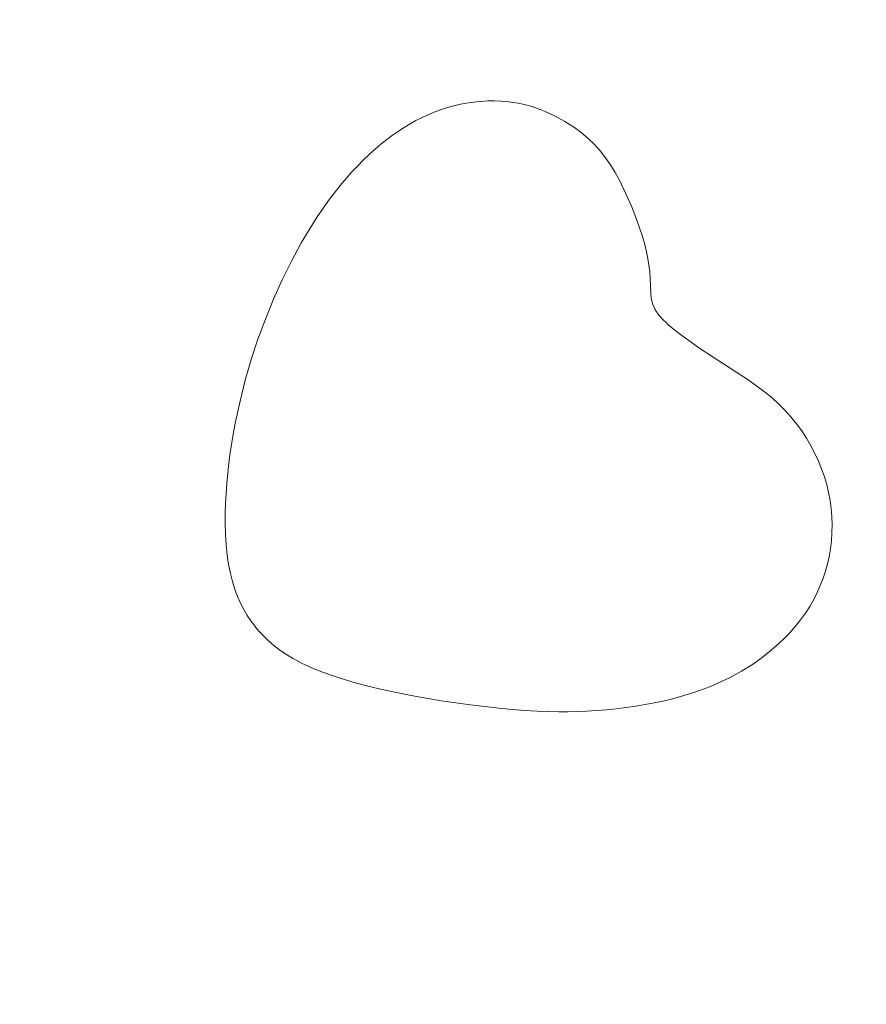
# Model space of a CAD drawing. Header units: millimetres. Extents: x -159 to 180, y -161 to 116.
# Tile 625 of 656: x 45 to 53, y -44 to -35. Entities that reach past the tile are written whole.
import ezdxf

# ---------------------------------------------------------------- set-up
doc = ezdxf.new("R2010")
doc.units = ezdxf.units.MM
doc.header["$MEASUREMENT"] = 0
doc.layers.add('Layer 1', color=7, linetype='Continuous')

msp = doc.modelspace()

# ---------------------------------------------------------------- linework, layer by layer
at = {"layer": 'Layer 1', "color": 18, "lineweight": 9}
for points, knots in [([(-158.5852, -104.074), (-158.5852, -104.074), (179.5952, -104.074), (179.5952, -104.074), (179.5952, -104.074), (179.5952, -104.074), (179.5952, 115.719), (179.5952, 115.719), (179.5952, 115.719), (179.5952, 115.719), (-158.5852, 115.719), (-158.5852, 115.719), (-158.5852, 115.719), (-158.5852, 115.719), (-158.5852, -104.074), (-158.5852, -104.074)], [0, 0, 0, 0, 0.2, 0.2, 0.2, 0.2, 0.4, 0.4, 0.4, 0.4, 0.6, 0.6, 0.6, 0.6, 1, 1, 1, 1]), ([(58.7021, -7.5691), (58.7021, -7.5691), (58.7021, -2.7996), (58.7021, -2.7996), (58.7021, -2.7996), (58.7021, -2.7996), (53.9333, -2.7996), (53.9333, -2.7996), (53.9333, -2.7996), (53.9333, -2.7996), (53.9333, 0.2004), (53.9333, 0.2004), (53.9333, 0.2004), (53.9333, 0.2004), (45.9738, 0.2004), (45.9738, 0.2004), (45.9738, 0.2004), (45.9738, 0.2004), (45.9738, -2.7996), (45.9738, -2.7996), (45.9738, -2.7996), (45.9738, -2.7996), (38.2683, -2.7996), (38.2683, -2.7996), (38.2683, -2.7996), (38.2683, -2.7996), (38.2683, 0.2004), (38.2683, 0.2004), (38.2683, 0.2004), (38.2683, 0.2004), (30.3088, 0.2004), (30.3088, 0.2004), (30.3088, 0.2004), (30.3088, 0.2004), (30.3088, -2.7996), (30.3088, -2.7996), (30.3088, -2.7996), (30.3088, -2.7996), (22.6034, -2.7996), (22.6034, -2.7996), (22.6034, -2.7996), (22.6034, -2.7996), (22.6034, 0.2004), (22.6034, 0.2004), (22.6034, 0.2004), (22.6034, 0.2004), (14.6439, 0.2004), (14.6439, 0.2004), (14.6439, 0.2004), (14.6439, 0.2004), (14.6439, -2.7996), (14.6439, -2.7996), (14.6439, -2.7996), (14.6439, -2.7996), (6.9385, -2.7996), (6.9385, -2.7996), (6.9385, -2.7996), (6.9385, -2.7996), (6.9385, 0.2004), (6.9385, 0.2004), (6.9385, 0.2004), (6.9385, 0.2004), (-1.021, 0.2004), (-1.021, 0.2004), (-1.021, 0.2004), (-1.021, 0.2004), (-1.021, -2.7996), (-1.021, -2.7996), (-1.021, -2.7996), (-1.021, -2.7996), (-8.7264, -2.7996), (-8.7264, -2.7996), (-8.7264, -2.7996), (-8.7264, -2.7996), (-8.7264, 0.2004), (-8.7264, 0.2004), (-8.7264, 0.2004), (-8.7264, 0.2004), (-16.686, 0.2004), (-16.686, 0.2004), (-16.686, 0.2004), (-16.686, 0.2004), (-16.686, -2.7996), (-16.686, -2.7996), (-16.686, -2.7996), (-16.686, -2.7996), (-24.3914, -2.7996), (-24.3914, -2.7996), (-24.3914, -2.7996), (-24.3914, -2.7996), (-24.3914, 0.2004), (-24.3914, 0.2004), (-24.3914, 0.2004), (-24.3914, 0.2004), (-32.351, 0.2004), (-32.351, 0.2004), (-32.351, 0.2004), (-32.351, 0.2004), (-32.351, -2.7996), (-32.351, -2.7996), (-32.351, -2.7996), (-32.351, -2.7996), (-37.1199, -2.7996), (-37.1199, -2.7996), (-37.1199, -2.7996), (-37.1199, -2.7996), (-37.1199, -7.5691), (-37.1199, -7.5691), (-37.1199, -7.5691), (-37.1199, -7.5691), (-40.1199, -7.5691), (-40.1199, -7.5691), (-40.1199, -7.5691), (-40.1199, -7.5691), (-40.1199, -15.5281), (-40.1199, -15.5281), (-40.1199, -15.5281), (-40.1199, -15.5281), (-37.1199, -15.5281), (-37.1199, -15.5281), (-37.1199, -15.5281), (-37.1199, -15.5281), (-37.1199, -23.2341), (-37.1199, -23.2341), (-37.1199, -23.2341), (-37.1199, -23.2341), (-40.1199, -23.2341), (-40.1199, -23.2341), (-40.1199, -23.2341), (-40.1199, -23.2341), (-40.1199, -31.1931), (-40.1199, -31.1931), (-40.1199, -31.1931), (-40.1199, -31.1931), (-37.1199, -31.1931), (-37.1199, -31.1931), (-37.1199, -31.1931), (-37.1199, -31.1931), (-37.1199, -38.8982), (-37.1199, -38.8982), (-37.1199, -38.8982), (-37.1199, -38.8982), (-40.1199, -38.8982), (-40.1199, -38.8982), (-40.1199, -38.8982), (-40.1199, -38.8982), (-40.1199, -46.8582), (-40.1199, -46.8582), (-40.1199, -46.8582), (-40.1199, -46.8582), (-37.1199, -46.8582), (-37.1199, -46.8582), (-37.1199, -46.8582), (-37.1199, -46.8582), (-37.1199, -54.5632), (-37.1199, -54.5632), (-37.1199, -54.5632), (-37.1199, -54.5632), (-40.1199, -54.5632), (-40.1199, -54.5632), (-40.1199, -54.5632), (-40.1199, -54.5632), (-40.1199, -62.5232), (-40.1199, -62.5232), (-40.1199, -62.5232), (-40.1199, -62.5232), (-37.1199, -62.5232), (-37.1199, -62.5232), (-37.1199, -62.5232), (-37.1199, -62.5232), (-37.1199, -70.2283), (-37.1199, -70.2283), (-37.1199, -70.2283), (-37.1199, -70.2283), (-40.1199, -70.2283), (-40.1199, -70.2283), (-40.1199, -70.2283), (-40.1199, -70.2283), (-40.1199, -78.1882), (-40.1199, -78.1882), (-40.1199, -78.1882), (-40.1199, -78.1882), (-37.1199, -78.1882), (-37.1199, -78.1882), (-37.1199, -78.1882), (-37.1199, -78.1882), (-37.1199, -85.8933), (-37.1199, -85.8933), (-37.1199, -85.8933), (-37.1199, -85.8933), (-40.1199, -85.8933), (-40.1199, -85.8933), (-40.1199, -85.8933), (-40.1199, -85.8933), (-40.1199, -93.8533), (-40.1199, -93.8533), (-40.1199, -93.8533), (-40.1199, -93.8533), (-37.1199, -93.8533), (-37.1199, -93.8533), (-37.1199, -93.8533), (-37.1199, -93.8533), (-37.1199, -98.6218), (-37.1199, -98.6218), (-37.1199, -98.6218), (-37.1199, -98.6218), (-32.351, -98.6218), (-32.351, -98.6218), (-32.351, -98.6218), (-32.351, -98.6218), (-32.351, -101.6218), (-32.351, -101.6218), (-32.351, -101.6218), (-32.351, -101.6218), (-24.3914, -101.6218), (-24.3914, -101.6218), (-24.3914, -101.6218), (-24.3914, -101.6218), (-24.3914, -98.6218), (-24.3914, -98.6218), (-24.3914, -98.6218), (-24.3914, -98.6218), (-16.686, -98.6218), (-16.686, -98.6218), (-16.686, -98.6218), (-16.686, -98.6218), (-16.686, -101.6218), (-16.686, -101.6218), (-16.686, -101.6218), (-16.686, -101.6218), (-8.7264, -101.6218), (-8.7264, -101.6218), (-8.7264, -101.6218), (-8.7264, -101.6218), (-8.7264, -98.6218), (-8.7264, -98.6218), (-8.7264, -98.6218), (-8.7264, -98.6218), (-1.021, -98.6218), (-1.021, -98.6218), (-1.021, -98.6218), (-1.021, -98.6218), (-1.021, -101.6218), (-1.021, -101.6218), (-1.021, -101.6218), (-1.021, -101.6218), (6.9385, -101.6218), (6.9385, -101.6218), (6.9385, -101.6218), (6.9385, -101.6218), (6.9385, -98.6218), (6.9385, -98.6218), (6.9385, -98.6218), (6.9385, -98.6218), (14.6439, -98.6218), (14.6439, -98.6218), (14.6439, -98.6218), (14.6439, -98.6218), (14.6439, -101.6218), (14.6439, -101.6218), (14.6439, -101.6218), (14.6439, -101.6218), (22.6034, -101.6218), (22.6034, -101.6218), (22.6034, -101.6218), (22.6034, -101.6218), (22.6034, -98.6218), (22.6034, -98.6218), (22.6034, -98.6218), (22.6034, -98.6218), (30.3088, -98.6218), (30.3088, -98.6218), (30.3088, -98.6218), (30.3088, -98.6218), (30.3088, -101.6218), (30.3088, -101.6218), (30.3088, -101.6218), (30.3088, -101.6218), (38.2683, -101.6218), (38.2683, -101.6218), (38.2683, -101.6218), (38.2683, -101.6218), (38.2683, -98.6218), (38.2683, -98.6218), (38.2683, -98.6218), (38.2683, -98.6218), (45.9738, -98.6218), (45.9738, -98.6218), (45.9738, -98.6218), (45.9738, -98.6218), (45.9738, -101.6218), (45.9738, -101.6218), (45.9738, -101.6218), (45.9738, -101.6218), (53.9333, -101.6218), (53.9333, -101.6218), (53.9333, -101.6218), (53.9333, -101.6218), (53.9333, -98.6218), (53.9333, -98.6218), (53.9333, -98.6218), (53.9333, -98.6218), (58.7021, -98.6218), (58.7021, -98.6218), (58.7021, -98.6218), (58.7021, -98.6218), (58.7021, -93.8533), (58.7021, -93.8533), (58.7021, -93.8533), (58.7021, -93.8533), (61.7021, -93.8533), (61.7021, -93.8533), (61.7021, -93.8533), (61.7021, -93.8533), (61.7021, -85.8933), (61.7021, -85.8933), (61.7021, -85.8933), (61.7021, -85.8933), (58.7021, -85.8933), (58.7021, -85.8933), (58.7021, -85.8933), (58.7021, -85.8933), (58.7021, -78.1882), (58.7021, -78.1882), (58.7021, -78.1882), (58.7021, -78.1882), (61.7021, -78.1882), (61.7021, -78.1882), (61.7021, -78.1882), (61.7021, -78.1882), (61.7021, -70.2283), (61.7021, -70.2283), (61.7021, -70.2283), (61.7021, -70.2283), (58.7021, -70.2283), (58.7021, -70.2283), (58.7021, -70.2283), (58.7021, -70.2283), (58.7021, -62.5232), (58.7021, -62.5232), (58.7021, -62.5232), (58.7021, -62.5232), (61.7021, -62.5232), (61.7021, -62.5232), (61.7021, -62.5232), (61.7021, -62.5232), (61.7021, -54.5632), (61.7021, -54.5632), (61.7021, -54.5632), (61.7021, -54.5632), (58.7021, -54.5632), (58.7021, -54.5632), (58.7021, -54.5632), (58.7021, -54.5632), (58.7021, -46.8582), (58.7021, -46.8582), (58.7021, -46.8582), (58.7021, -46.8582), (61.7021, -46.8582), (61.7021, -46.8582), (61.7021, -46.8582), (61.7021, -46.8582), (61.7021, -38.8982), (61.7021, -38.8982), (61.7021, -38.8982), (61.7021, -38.8982), (58.7021, -38.8982), (58.7021, -38.8982), (58.7021, -38.8982), (58.7021, -38.8982), (58.7021, -31.1931), (58.7021, -31.1931), (58.7021, -31.1931), (58.7021, -31.1931), (61.7021, -31.1931), (61.7021, -31.1931), (61.7021, -31.1931), (61.7021, -31.1931), (61.7021, -23.2341), (61.7021, -23.2341), (61.7021, -23.2341), (61.7021, -23.2341), (58.7021, -23.2341), (58.7021, -23.2341), (58.7021, -23.2341), (58.7021, -23.2341), (58.7021, -15.5281), (58.7021, -15.5281), (58.7021, -15.5281), (58.7021, -15.5281), (61.7021, -15.5281), (61.7021, -15.5281), (61.7021, -15.5281), (61.7021, -15.5281), (61.7021, -7.5691), (61.7021, -7.5691), (61.7021, -7.5691), (61.7021, -7.5691), (58.7021, -7.5691), (58.7021, -7.5691)], [0, 0, 0, 0, 0.009901, 0.009901, 0.009901, 0.009901, 0.019802, 0.019802, 0.019802, 0.019802, 0.029703, 0.029703, 0.029703, 0.029703, 0.039604, 0.039604, 0.039604, 0.039604, 0.049505, 0.049505, 0.049505, 0.049505, 0.059406, 0.059406, 0.059406, 0.059406, 0.069307, 0.069307, 0.069307, 0.069307, 0.079208, 0.079208, 0.079208, 0.079208, 0.089109, 0.089109, 0.089109, 0.089109, 0.09901, 0.09901, 0.09901, 0.09901, 0.108911, 0.108911, 0.108911, 0.108911, 0.118812, 0.118812, 0.118812, 0.118812, 0.128713, 0.128713, 0.128713, 0.128713, 0.138614, 0.138614, 0.138614, 0.138614, 0.148515, 0.148515, 0.148515, 0.148515, 0.158416, 0.158416, 0.158416, 0.158416, 0.168317, 0.168317, 0.168317, 0.168317, 0.178218, 0.178218, 0.178218, 0.178218, 0.188119, 0.188119, 0.188119, 0.188119, 0.19802, 0.19802, 0.19802, 0.19802, 0.207921, 0.207921, 0.207921, 0.207921, 0.217822, 0.217822, 0.217822, 0.217822, 0.227723, 0.227723, 0.227723, 0.227723, 0.237624, 0.237624, 0.237624, 0.237624, 0.247525, 0.247525, 0.247525, 0.247525, 0.257426, 0.257426, 0.257426, 0.257426, 0.267327, 0.267327, 0.267327, 0.267327, 0.277228, 0.277228, 0.277228, 0.277228, 0.287129, 0.287129, 0.287129, 0.287129, 0.29703, 0.29703, 0.29703, 0.29703, 0.306931, 0.306931, 0.306931, 0.306931, 0.316832, 0.316832, 0.316832, 0.316832, 0.326733, 0.326733, 0.326733, 0.326733, 0.336634, 0.336634, 0.336634, 0.336634, 0.346535, 0.346535, 0.346535, 0.346535, 0.356436, 0.356436, 0.356436, 0.356436, 0.366337, 0.366337, 0.366337, 0.366337, 0.376238, 0.376238, 0.376238, 0.376238, 0.386139, 0.386139, 0.386139, 0.386139, 0.39604, 0.39604, 0.39604, 0.39604, 0.405941, 0.405941, 0.405941, 0.405941, 0.415842, 0.415842, 0.415842, 0.415842, 0.425743, 0.425743, 0.425743, 0.425743, 0.435644, 0.435644, 0.435644, 0.435644, 0.445545, 0.445545, 0.445545, 0.445545, 0.455446, 0.455446, 0.455446, 0.455446, 0.465347, 0.465347, 0.465347, 0.465347, 0.475248, 0.475248, 0.475248, 0.475248, 0.485149, 0.485149, 0.485149, 0.485149, 0.49505, 0.49505, 0.49505, 0.49505, 0.50495, 0.50495, 0.50495, 0.50495, 0.514851, 0.514851, 0.514851, 0.514851, 0.524752, 0.524752, 0.524752, 0.524752, 0.534653, 0.534653, 0.534653, 0.534653, 0.544554, 0.544554, 0.544554, 0.544554, 0.554455, 0.554455, 0.554455, 0.554455, 0.564356, 0.564356, 0.564356, 0.564356, 0.574257, 0.574257, 0.574257, 0.574257, 0.584158, 0.584158, 0.584158, 0.584158, 0.594059, 0.594059, 0.594059, 0.594059, 0.60396, 0.60396, 0.60396, 0.60396, 0.613861, 0.613861, 0.613861, 0.613861, 0.623762, 0.623762, 0.623762, 0.623762, 0.633663, 0.633663, 0.633663, 0.633663, 0.643564, 0.643564, 0.643564, 0.643564, 0.653465, 0.653465, 0.653465, 0.653465, 0.663366, 0.663366, 0.663366, 0.663366, 0.673267, 0.673267, 0.673267, 0.673267, 0.683168, 0.683168, 0.683168, 0.683168, 0.693069, 0.693069, 0.693069, 0.693069, 0.70297, 0.70297, 0.70297, 0.70297, 0.712871, 0.712871, 0.712871, 0.712871, 0.722772, 0.722772, 0.722772, 0.722772, 0.732673, 0.732673, 0.732673, 0.732673, 0.742574, 0.742574, 0.742574, 0.742574, 0.752475, 0.752475, 0.752475, 0.752475, 0.762376, 0.762376, 0.762376, 0.762376, 0.772277, 0.772277, 0.772277, 0.772277, 0.782178, 0.782178, 0.782178, 0.782178, 0.792079, 0.792079, 0.792079, 0.792079, 0.80198, 0.80198, 0.80198, 0.80198, 0.811881, 0.811881, 0.811881, 0.811881, 0.821782, 0.821782, 0.821782, 0.821782, 0.831683, 0.831683, 0.831683, 0.831683, 0.841584, 0.841584, 0.841584, 0.841584, 0.851485, 0.851485, 0.851485, 0.851485, 0.861386, 0.861386, 0.861386, 0.861386, 0.871287, 0.871287, 0.871287, 0.871287, 0.881188, 0.881188, 0.881188, 0.881188, 0.891089, 0.891089, 0.891089, 0.891089, 0.90099, 0.90099, 0.90099, 0.90099, 0.910891, 0.910891, 0.910891, 0.910891, 0.920792, 0.920792, 0.920792, 0.920792, 0.930693, 0.930693, 0.930693, 0.930693, 0.940594, 0.940594, 0.940594, 0.940594, 0.950495, 0.950495, 0.950495, 0.950495, 0.960396, 0.960396, 0.960396, 0.960396, 0.970297, 0.970297, 0.970297, 0.970297, 0.980198, 0.980198, 0.980198, 0.980198, 1, 1, 1, 1]), ([(49.0511, -35.9099), (49.0511, -35.9099), (48.9953, -35.9411), (48.9953, -35.9411), (48.9953, -35.9411), (48.9953, -35.9411), (48.9393, -35.9747), (48.9393, -35.9747), (48.9393, -35.9747), (48.9393, -35.9747), (48.8833, -36.011), (48.8833, -36.011), (48.8833, -36.011), (48.8833, -36.011), (48.8273, -36.0499), (48.8273, -36.0499), (48.8273, -36.0499), (48.8273, -36.0499), (48.7712, -36.0917), (48.7712, -36.0917), (48.7712, -36.0917), (48.7712, -36.0917), (48.715, -36.1363), (48.715, -36.1363), (48.715, -36.1363), (48.715, -36.1363), (48.6588, -36.1838), (48.6588, -36.1838), (48.6588, -36.1838), (48.6588, -36.1838), (48.6026, -36.2345), (48.6026, -36.2345), (48.6026, -36.2345), (48.6026, -36.2345), (48.5464, -36.2882), (48.5464, -36.2882), (48.5464, -36.2882), (48.5464, -36.2882), (48.4902, -36.3452), (48.4902, -36.3452), (48.4902, -36.3452), (48.4902, -36.3452), (48.4341, -36.4055), (48.4341, -36.4055), (48.4341, -36.4055), (48.4341, -36.4055), (48.3779, -36.4693), (48.3779, -36.4693), (48.3779, -36.4693), (48.3779, -36.4693), (48.3218, -36.5365), (48.3218, -36.5365), (48.3218, -36.5365), (48.3218, -36.5365), (48.2658, -36.6073), (48.2658, -36.6073), (48.2658, -36.6073), (48.2658, -36.6073), (48.2098, -36.6818), (48.2098, -36.6818), (48.2098, -36.6818), (48.2098, -36.6818), (48.1539, -36.76), (48.1539, -36.76), (48.1539, -36.76), (48.1539, -36.76), (48.1, -36.8393), (48.1, -36.8393), (48.1, -36.8393), (48.1, -36.8393), (48.0474, -36.9207), (48.0474, -36.9207), (48.0474, -36.9207), (48.0474, -36.9207), (47.9961, -37.004), (47.9961, -37.004), (47.9961, -37.004), (47.9961, -37.004), (47.9462, -37.0892), (47.9462, -37.0892), (47.9462, -37.0892), (47.9462, -37.0892), (47.8506, -37.2646), (47.8506, -37.2646), (47.8506, -37.2646), (47.8506, -37.2646), (47.7607, -37.4461), (47.7607, -37.4461), (47.7607, -37.4461), (47.7607, -37.4461), (47.6769, -37.6328), (47.6769, -37.6328), (47.6769, -37.6328), (47.6769, -37.6328), (47.5992, -37.8239), (47.5992, -37.8239), (47.5992, -37.8239), (47.5992, -37.8239), (47.5279, -38.0186), (47.5279, -38.0186), (47.5279, -38.0186), (47.5279, -38.0186), (47.4633, -38.216), (47.4633, -38.216), (47.4633, -38.216), (47.4633, -38.216), (47.4056, -38.4153), (47.4056, -38.4153), (47.4056, -38.4153), (47.4056, -38.4153), (47.3549, -38.6155), (47.3549, -38.6155), (47.3549, -38.6155), (47.3549, -38.6155), (47.3323, -38.7158), (47.3323, -38.7158), (47.3323, -38.7158), (47.3323, -38.7158), (47.3115, -38.8159), (47.3115, -38.8159), (47.3115, -38.8159), (47.3115, -38.8159), (47.2927, -38.9159), (47.2927, -38.9159), (47.2927, -38.9159), (47.2927, -38.9159), (47.2757, -39.0157), (47.2757, -39.0157), (47.2757, -39.0157), (47.2757, -39.0157), (47.2606, -39.115), (47.2606, -39.115), (47.2606, -39.115), (47.2606, -39.115), (47.2476, -39.2139), (47.2476, -39.2139), (47.2476, -39.2139), (47.2476, -39.2139), (47.2365, -39.3121), (47.2365, -39.3121), (47.2365, -39.3121), (47.2365, -39.3121), (47.2274, -39.4097), (47.2274, -39.4097), (47.2274, -39.4097), (47.2274, -39.4097), (47.2204, -39.5064), (47.2204, -39.5064), (47.2204, -39.5064), (47.2204, -39.5064), (47.2154, -39.6023), (47.2154, -39.6023), (47.2154, -39.6023), (47.2154, -39.6023), (47.2125, -39.6971), (47.2125, -39.6971), (47.2125, -39.6971), (47.2125, -39.6971), (47.2118, -39.7908), (47.2118, -39.7908), (47.2118, -39.7908), (47.2118, -39.7908), (47.2142, -39.9013), (47.2142, -39.9013), (47.2142, -39.9013), (47.2142, -39.9013), (47.2205, -40.005), (47.2205, -40.005), (47.2205, -40.005), (47.2205, -40.005), (47.2306, -40.1021), (47.2306, -40.1021), (47.2306, -40.1021), (47.2306, -40.1021), (47.2442, -40.1931), (47.2442, -40.1931), (47.2442, -40.1931), (47.2442, -40.1931), (47.2612, -40.2783), (47.2612, -40.2783), (47.2612, -40.2783), (47.2612, -40.2783), (47.2814, -40.3579), (47.2814, -40.3579), (47.2814, -40.3579), (47.2814, -40.3579), (47.3046, -40.4323), (47.3046, -40.4323), (47.3046, -40.4323), (47.3046, -40.4323), (47.3306, -40.5018), (47.3306, -40.5018), (47.3306, -40.5018), (47.3306, -40.5018), (47.3593, -40.5667), (47.3593, -40.5667), (47.3593, -40.5667), (47.3593, -40.5667), (47.3906, -40.6274), (47.3906, -40.6274), (47.3906, -40.6274), (47.3906, -40.6274), (47.4241, -40.6842), (47.4241, -40.6842), (47.4241, -40.6842), (47.4241, -40.6842), (47.4597, -40.7373), (47.4597, -40.7373), (47.4597, -40.7373), (47.4597, -40.7373), (47.4973, -40.7872), (47.4973, -40.7872), (47.4973, -40.7872), (47.4973, -40.7872), (47.5367, -40.834), (47.5367, -40.834), (47.5367, -40.834), (47.5367, -40.834), (47.5777, -40.8783), (47.5777, -40.8783), (47.5777, -40.8783), (47.5777, -40.8783), (47.6201, -40.9202), (47.6201, -40.9202), (47.6201, -40.9202), (47.6201, -40.9202), (47.684, -40.9757), (47.684, -40.9757), (47.684, -40.9757), (47.684, -40.9757), (47.7501, -41.0253), (47.7501, -41.0253), (47.7501, -41.0253), (47.7501, -41.0253), (47.8131, -41.0671), (47.8131, -41.0671), (47.8131, -41.0671), (47.8131, -41.0671), (47.8674, -41.0994), (47.8674, -41.0994), (47.8674, -41.0994), (47.8674, -41.0994), (47.8957, -41.116), (47.8957, -41.116), (47.8957, -41.116), (47.8957, -41.116), (47.9246, -41.1306), (47.9246, -41.1306), (47.9246, -41.1306), (47.9246, -41.1306), (47.9539, -41.1463), (47.9539, -41.1463), (47.9539, -41.1463), (47.9539, -41.1463), (47.9834, -41.1599), (47.9834, -41.1599), (47.9834, -41.1599), (47.9834, -41.1599), (48.0767, -41.2017), (48.0767, -41.2017), (48.0767, -41.2017), (48.0767, -41.2017), (48.1606, -41.2352), (48.1606, -41.2352), (48.1606, -41.2352), (48.1606, -41.2352), (48.2427, -41.2642), (48.2427, -41.2642), (48.2427, -41.2642), (48.2427, -41.2642), (48.3304, -41.2922), (48.3304, -41.2922), (48.3304, -41.2922), (48.3304, -41.2922), (48.457, -41.3295), (48.457, -41.3295), (48.457, -41.3295), (48.457, -41.3295), (48.5891, -41.3647), (48.5891, -41.3647), (48.5891, -41.3647), (48.5891, -41.3647), (48.7257, -41.3976), (48.7257, -41.3976), (48.7257, -41.3976), (48.7257, -41.3976), (48.8656, -41.4282), (48.8656, -41.4282), (48.8656, -41.4282), (48.8656, -41.4282), (49.0078, -41.4566), (49.0078, -41.4566), (49.0078, -41.4566), (49.0078, -41.4566), (49.1513, -41.4827), (49.1513, -41.4827), (49.1513, -41.4827), (49.1513, -41.4827), (49.2951, -41.5066), (49.2951, -41.5066), (49.2951, -41.5066), (49.2951, -41.5066), (49.4382, -41.528), (49.4382, -41.528), (49.4382, -41.528), (49.4382, -41.528), (49.5794, -41.5471), (49.5794, -41.5471), (49.5794, -41.5471), (49.5794, -41.5471), (49.7178, -41.5638), (49.7178, -41.5638), (49.7178, -41.5638), (49.7178, -41.5638), (49.8523, -41.5781), (49.8523, -41.5781), (49.8523, -41.5781), (49.8523, -41.5781), (49.9819, -41.59), (49.9819, -41.59), (49.9819, -41.59), (49.9819, -41.59), (50.1055, -41.5994), (50.1055, -41.5994), (50.1055, -41.5994), (50.1055, -41.5994), (50.2221, -41.6063), (50.2221, -41.6063), (50.2221, -41.6063), (50.2221, -41.6063), (50.3307, -41.6107), (50.3307, -41.6107), (50.3307, -41.6107), (50.3307, -41.6107), (50.4303, -41.6126), (50.4303, -41.6126), (50.4303, -41.6126), (50.4303, -41.6126), (50.5172, -41.6123), (50.5172, -41.6123), (50.5172, -41.6123), (50.5172, -41.6123), (50.6073, -41.6104), (50.6073, -41.6104), (50.6073, -41.6104), (50.6073, -41.6104), (50.6999, -41.6068), (50.6999, -41.6068), (50.6999, -41.6068), (50.6999, -41.6068), (50.7944, -41.6013), (50.7944, -41.6013), (50.7944, -41.6013), (50.7944, -41.6013), (50.8899, -41.5939), (50.8899, -41.5939), (50.8899, -41.5939), (50.8899, -41.5939), (50.9859, -41.5845), (50.9859, -41.5845), (50.9859, -41.5845), (50.9859, -41.5845), (51.0815, -41.573), (51.0815, -41.573), (51.0815, -41.573), (51.0815, -41.573), (51.176, -41.5593), (51.176, -41.5593), (51.176, -41.5593), (51.176, -41.5593), (51.2647, -41.5443), (51.2647, -41.5443), (51.2647, -41.5443), (51.2647, -41.5443), (51.3509, -41.5277), (51.3509, -41.5277), (51.3509, -41.5277), (51.3509, -41.5277), (51.4346, -41.5096), (51.4346, -41.5096), (51.4346, -41.5096), (51.4346, -41.5096), (51.5158, -41.49), (51.5158, -41.49), (51.5158, -41.49), (51.5158, -41.49), (51.5945, -41.469), (51.5945, -41.469), (51.5945, -41.469), (51.5945, -41.469), (51.6708, -41.4466), (51.6708, -41.4466), (51.6708, -41.4466), (51.6708, -41.4466), (51.7446, -41.4228), (51.7446, -41.4228), (51.7446, -41.4228), (51.7446, -41.4228), (51.816, -41.3978), (51.816, -41.3978), (51.816, -41.3978), (51.816, -41.3978), (51.8849, -41.3715), (51.8849, -41.3715), (51.8849, -41.3715), (51.8849, -41.3715), (51.9514, -41.3439), (51.9514, -41.3439), (51.9514, -41.3439), (51.9514, -41.3439), (52.0155, -41.3152), (52.0155, -41.3152), (52.0155, -41.3152), (52.0155, -41.3152), (52.0772, -41.2854), (52.0772, -41.2854), (52.0772, -41.2854), (52.0772, -41.2854), (52.1365, -41.2544), (52.1365, -41.2544), (52.1365, -41.2544), (52.1365, -41.2544), (52.1934, -41.2225), (52.1934, -41.2225), (52.1934, -41.2225), (52.1934, -41.2225), (52.3002, -41.1555), (52.3002, -41.1555), (52.3002, -41.1555), (52.3002, -41.1555), (52.3823, -41.0976), (52.3823, -41.0976), (52.3823, -41.0976), (52.3823, -41.0976), (52.4588, -41.0386), (52.4588, -41.0386), (52.4588, -41.0386), (52.4588, -41.0386), (52.53, -40.9784), (52.53, -40.9784), (52.53, -40.9784), (52.53, -40.9784), (52.5959, -40.9171), (52.5959, -40.9171), (52.5959, -40.9171), (52.5959, -40.9171), (52.6568, -40.8547), (52.6568, -40.8547), (52.6568, -40.8547), (52.6568, -40.8547), (52.7128, -40.7914), (52.7128, -40.7914), (52.7128, -40.7914), (52.7128, -40.7914), (52.7641, -40.7272), (52.7641, -40.7272), (52.7641, -40.7272), (52.7641, -40.7272), (52.8108, -40.6622), (52.8108, -40.6622), (52.8108, -40.6622), (52.8108, -40.6622), (52.853, -40.5963), (52.853, -40.5963), (52.853, -40.5963), (52.853, -40.5963), (52.891, -40.5296), (52.891, -40.5296), (52.891, -40.5296), (52.891, -40.5296), (52.925, -40.4623), (52.925, -40.4623), (52.925, -40.4623), (52.925, -40.4623), (52.9549, -40.3943), (52.9549, -40.3943), (52.9549, -40.3943), (52.9549, -40.3943), (52.9812, -40.3257), (52.9812, -40.3257), (52.9812, -40.3257), (52.9812, -40.3257), (53.0037, -40.2566), (53.0037, -40.2566), (53.0037, -40.2566), (53.0037, -40.2566), (53.0229, -40.187), (53.0229, -40.187), (53.0229, -40.187), (53.0229, -40.187), (53.0388, -40.117), (53.0388, -40.117), (53.0388, -40.117), (53.0388, -40.117), (53.0523, -40.0403), (53.0523, -40.0403), (53.0523, -40.0403), (53.0523, -40.0403), (53.0618, -39.9633), (53.0618, -39.9633), (53.0618, -39.9633), (53.0618, -39.9633), (53.0673, -39.8859), (53.0673, -39.8859), (53.0673, -39.8859), (53.0673, -39.8859), (53.0688, -39.8084), (53.0688, -39.8084), (53.0688, -39.8084), (53.0688, -39.8084), (53.0663, -39.7307), (53.0663, -39.7307), (53.0663, -39.7307), (53.0663, -39.7307), (53.0598, -39.6531), (53.0598, -39.6531), (53.0598, -39.6531), (53.0598, -39.6531), (53.0493, -39.5757), (53.0493, -39.5757), (53.0493, -39.5757), (53.0493, -39.5757), (53.0348, -39.4985), (53.0348, -39.4985), (53.0348, -39.4985), (53.0348, -39.4985), (53.0164, -39.4216), (53.0164, -39.4216), (53.0164, -39.4216), (53.0164, -39.4216), (52.9939, -39.3453), (52.9939, -39.3453), (52.9939, -39.3453), (52.9939, -39.3453), (52.9675, -39.2695), (52.9675, -39.2695), (52.9675, -39.2695), (52.9675, -39.2695), (52.937, -39.1945), (52.937, -39.1945), (52.937, -39.1945), (52.937, -39.1945), (52.9026, -39.1202), (52.9026, -39.1202), (52.9026, -39.1202), (52.9026, -39.1202), (52.8642, -39.0469), (52.8642, -39.0469), (52.8642, -39.0469), (52.8642, -39.0469), (52.8219, -38.9747), (52.8219, -38.9747), (52.8219, -38.9747), (52.8219, -38.9747), (52.7755, -38.9036), (52.7755, -38.9036), (52.7755, -38.9036), (52.7755, -38.9036), (52.7252, -38.8343), (52.7252, -38.8343), (52.7252, -38.8343), (52.7252, -38.8343), (52.6709, -38.7675), (52.6709, -38.7675), (52.6709, -38.7675), (52.6709, -38.7675), (52.6128, -38.7032), (52.6128, -38.7032), (52.6128, -38.7032), (52.6128, -38.7032), (52.5509, -38.6414), (52.5509, -38.6414), (52.5509, -38.6414), (52.5509, -38.6414), (52.4854, -38.582), (52.4854, -38.582), (52.4854, -38.582), (52.4854, -38.582), (52.4163, -38.5251), (52.4163, -38.5251), (52.4163, -38.5251), (52.4163, -38.5251), (52.3437, -38.4707), (52.3437, -38.4707), (52.3437, -38.4707), (52.3437, -38.4707), (52.2677, -38.4187), (52.2677, -38.4187), (52.2677, -38.4187), (52.2677, -38.4187), (51.7935, -38.1082), (51.7935, -38.1082), (51.7935, -38.1082), (51.7935, -38.1082), (51.707, -38.0476), (51.707, -38.0476), (51.707, -38.0476), (51.707, -38.0476), (51.6318, -37.9939), (51.6318, -37.9939), (51.6318, -37.9939), (51.6318, -37.9939), (51.5671, -37.9441), (51.5671, -37.9441), (51.5671, -37.9441), (51.5671, -37.9441), (51.5384, -37.9216), (51.5384, -37.9216), (51.5384, -37.9216), (51.5384, -37.9216), (51.5122, -37.8992), (51.5122, -37.8992), (51.5122, -37.8992), (51.5122, -37.8992), (51.488, -37.8787), (51.488, -37.8787), (51.488, -37.8787), (51.488, -37.8787), (51.4659, -37.8582), (51.4659, -37.8582), (51.4659, -37.8582), (51.4659, -37.8582), (51.446, -37.8396), (51.446, -37.8396), (51.446, -37.8396), (51.446, -37.8396), (51.4279, -37.8211), (51.4279, -37.8211), (51.4279, -37.8211), (51.4279, -37.8211), (51.4196, -37.8113), (51.4196, -37.8113), (51.4196, -37.8113), (51.4196, -37.8113), (51.4116, -37.8025), (51.4116, -37.8025), (51.4116, -37.8025), (51.4116, -37.8025), (51.4042, -37.7937), (51.4042, -37.7937), (51.4042, -37.7937), (51.4042, -37.7937), (51.3971, -37.7859), (51.3971, -37.7859), (51.3971, -37.7859), (51.3971, -37.7859), (51.3904, -37.7771), (51.3904, -37.7771), (51.3904, -37.7771), (51.3904, -37.7771), (51.3842, -37.7683), (51.3842, -37.7683), (51.3842, -37.7683), (51.3842, -37.7683), (51.3783, -37.7605), (51.3783, -37.7605), (51.3783, -37.7605), (51.3783, -37.7605), (51.3728, -37.7517), (51.3728, -37.7517), (51.3728, -37.7517), (51.3728, -37.7517), (51.3675, -37.7439), (51.3675, -37.7439), (51.3675, -37.7439), (51.3675, -37.7439), (51.3628, -37.7361), (51.3628, -37.7361), (51.3628, -37.7361), (51.3628, -37.7361), (51.3583, -37.7283), (51.3583, -37.7283), (51.3583, -37.7283), (51.3583, -37.7283), (51.3541, -37.7195), (51.3541, -37.7195), (51.3541, -37.7195), (51.3541, -37.7195), (51.339, -37.6848), (51.339, -37.6848), (51.339, -37.6848), (51.339, -37.6848), (51.3296, -37.6526), (51.3296, -37.6526), (51.3296, -37.6526), (51.3296, -37.6526), (51.3238, -37.6232), (51.3238, -37.6232), (51.3238, -37.6232), (51.3238, -37.6232), (51.3188, -37.573), (51.3188, -37.573), (51.3188, -37.573), (51.3188, -37.573), (51.3132, -37.4295), (51.3132, -37.4295), (51.3132, -37.4295), (51.3132, -37.4295), (51.308, -37.3659), (51.308, -37.3659), (51.308, -37.3659), (51.308, -37.3659), (51.301, -37.304), (51.301, -37.304), (51.301, -37.304), (51.301, -37.304), (51.2914, -37.2414), (51.2914, -37.2414), (51.2914, -37.2414), (51.2914, -37.2414), (51.2783, -37.1762), (51.2783, -37.1762), (51.2783, -37.1762), (51.2783, -37.1762), (51.2609, -37.1061), (51.2609, -37.1061), (51.2609, -37.1061), (51.2609, -37.1061), (51.2386, -37.029), (51.2386, -37.029), (51.2386, -37.029), (51.2386, -37.029), (51.2104, -36.9429), (51.2104, -36.9429), (51.2104, -36.9429), (51.2104, -36.9429), (51.1755, -36.8455), (51.1755, -36.8455), (51.1755, -36.8455), (51.1755, -36.8455), (51.1312, -36.7361), (51.1312, -36.7361), (51.1312, -36.7361), (51.1312, -36.7361), (51.0781, -36.616), (51.0781, -36.616), (51.0781, -36.616), (51.0781, -36.616), (51.0156, -36.4841), (51.0156, -36.4841), (51.0156, -36.4841), (51.0156, -36.4841), (50.9745, -36.4092), (50.9745, -36.4092), (50.9745, -36.4092), (50.9745, -36.4092), (50.9299, -36.3372), (50.9299, -36.3372), (50.9299, -36.3372), (50.9299, -36.3372), (50.8817, -36.2681), (50.8817, -36.2681), (50.8817, -36.2681), (50.8817, -36.2681), (50.8298, -36.2024), (50.8298, -36.2024), (50.8298, -36.2024), (50.8298, -36.2024), (50.774, -36.1403), (50.774, -36.1403), (50.774, -36.1403), (50.774, -36.1403), (50.7143, -36.082), (50.7143, -36.082), (50.7143, -36.082), (50.7143, -36.082), (50.6504, -36.0277), (50.6504, -36.0277), (50.6504, -36.0277), (50.6504, -36.0277), (50.5823, -35.9778), (50.5823, -35.9778), (50.5823, -35.9778), (50.5823, -35.9778), (50.4904, -35.919), (50.4904, -35.919), (50.4904, -35.919), (50.4904, -35.919), (50.3968, -35.8667), (50.3968, -35.8667), (50.3968, -35.8667), (50.3968, -35.8667), (50.3006, -35.8214), (50.3006, -35.8214), (50.3006, -35.8214), (50.3006, -35.8214), (50.2511, -35.8017), (50.2511, -35.8017), (50.2511, -35.8017), (50.2511, -35.8017), (50.2007, -35.7838), (50.2007, -35.7838), (50.2007, -35.7838), (50.2007, -35.7838), (50.1492, -35.7681), (50.1492, -35.7681), (50.1492, -35.7681), (50.1492, -35.7681), (50.0964, -35.7544), (50.0964, -35.7544), (50.0964, -35.7544), (50.0964, -35.7544), (50.0423, -35.7429), (50.0423, -35.7429), (50.0423, -35.7429), (50.0423, -35.7429), (49.9867, -35.7337), (49.9867, -35.7337), (49.9867, -35.7337), (49.9867, -35.7337), (49.9295, -35.7267), (49.9295, -35.7267), (49.9295, -35.7267), (49.9295, -35.7267), (49.8707, -35.7222), (49.8707, -35.7222), (49.8707, -35.7222), (49.8707, -35.7222), (49.8101, -35.7201), (49.8101, -35.7201), (49.8101, -35.7201), (49.8101, -35.7201), (49.7476, -35.7205), (49.7476, -35.7205), (49.7476, -35.7205), (49.7476, -35.7205), (49.7103, -35.7214), (49.7103, -35.7214), (49.7103, -35.7214), (49.7103, -35.7214), (49.673, -35.7244), (49.673, -35.7244), (49.673, -35.7244), (49.673, -35.7244), (49.6354, -35.7273), (49.6354, -35.7273), (49.6354, -35.7273), (49.6354, -35.7273), (49.5594, -35.7371), (49.5594, -35.7371), (49.5594, -35.7371), (49.5594, -35.7371), (49.5211, -35.7439), (49.5211, -35.7439), (49.5211, -35.7439), (49.5211, -35.7439), (49.4828, -35.7517), (49.4828, -35.7517), (49.4828, -35.7517), (49.4828, -35.7517), (49.4441, -35.7595), (49.4441, -35.7595), (49.4441, -35.7595), (49.4441, -35.7595), (49.4054, -35.7693), (49.4054, -35.7693), (49.4054, -35.7693), (49.4054, -35.7693), (49.3665, -35.781), (49.3665, -35.781), (49.3665, -35.781), (49.3665, -35.781), (49.309, -35.7986), (49.309, -35.7986), (49.309, -35.7986), (49.309, -35.7986), (49.2429, -35.8219), (49.2429, -35.8219), (49.2429, -35.8219), (49.2429, -35.8219), (49.1597, -35.8569), (49.1597, -35.8569), (49.1597, -35.8569), (49.1597, -35.8569), (49.0511, -35.9099), (49.0511, -35.9099)], [0, 0, 0, 0, 0.004545, 0.004545, 0.004545, 0.004545, 0.009091, 0.009091, 0.009091, 0.009091, 0.013636, 0.013636, 0.013636, 0.013636, 0.018182, 0.018182, 0.018182, 0.018182, 0.022727, 0.022727, 0.022727, 0.022727, 0.027273, 0.027273, 0.027273, 0.027273, 0.031818, 0.031818, 0.031818, 0.031818, 0.036364, 0.036364, 0.036364, 0.036364, 0.040909, 0.040909, 0.040909, 0.040909, 0.045455, 0.045455, 0.045455, 0.045455, 0.05, 0.05, 0.05, 0.05, 0.054545, 0.054545, 0.054545, 0.054545, 0.059091, 0.059091, 0.059091, 0.059091, 0.063636, 0.063636, 0.063636, 0.063636, 0.068182, 0.068182, 0.068182, 0.068182, 0.072727, 0.072727, 0.072727, 0.072727, 0.077273, 0.077273, 0.077273, 0.077273, 0.081818, 0.081818, 0.081818, 0.081818, 0.086364, 0.086364, 0.086364, 0.086364, 0.090909, 0.090909, 0.090909, 0.090909, 0.095455, 0.095455, 0.095455, 0.095455, 0.1, 0.1, 0.1, 0.1, 0.104545, 0.104545, 0.104545, 0.104545, 0.109091, 0.109091, 0.109091, 0.109091, 0.113636, 0.113636, 0.113636, 0.113636, 0.118182, 0.118182, 0.118182, 0.118182, 0.122727, 0.122727, 0.122727, 0.122727, 0.127273, 0.127273, 0.127273, 0.127273, 0.131818, 0.131818, 0.131818, 0.131818, 0.136364, 0.136364, 0.136364, 0.136364, 0.140909, 0.140909, 0.140909, 0.140909, 0.145455, 0.145455, 0.145455, 0.145455, 0.15, 0.15, 0.15, 0.15, 0.154545, 0.154545, 0.154545, 0.154545, 0.159091, 0.159091, 0.159091, 0.159091, 0.163636, 0.163636, 0.163636, 0.163636, 0.168182, 0.168182, 0.168182, 0.168182, 0.172727, 0.172727, 0.172727, 0.172727, 0.177273, 0.177273, 0.177273, 0.177273, 0.181818, 0.181818, 0.181818, 0.181818, 0.186364, 0.186364, 0.186364, 0.186364, 0.190909, 0.190909, 0.190909, 0.190909, 0.195455, 0.195455, 0.195455, 0.195455, 0.2, 0.2, 0.2, 0.2, 0.204545, 0.204545, 0.204545, 0.204545, 0.209091, 0.209091, 0.209091, 0.209091, 0.213636, 0.213636, 0.213636, 0.213636, 0.218182, 0.218182, 0.218182, 0.218182, 0.222727, 0.222727, 0.222727, 0.222727, 0.227273, 0.227273, 0.227273, 0.227273, 0.231818, 0.231818, 0.231818, 0.231818, 0.236364, 0.236364, 0.236364, 0.236364, 0.240909, 0.240909, 0.240909, 0.240909, 0.245455, 0.245455, 0.245455, 0.245455, 0.25, 0.25, 0.25, 0.25, 0.254545, 0.254545, 0.254545, 0.254545, 0.259091, 0.259091, 0.259091, 0.259091, 0.263636, 0.263636, 0.263636, 0.263636, 0.268182, 0.268182, 0.268182, 0.268182, 0.272727, 0.272727, 0.272727, 0.272727, 0.277273, 0.277273, 0.277273, 0.277273, 0.281818, 0.281818, 0.281818, 0.281818, 0.286364, 0.286364, 0.286364, 0.286364, 0.290909, 0.290909, 0.290909, 0.290909, 0.295455, 0.295455, 0.295455, 0.295455, 0.3, 0.3, 0.3, 0.3, 0.304545, 0.304545, 0.304545, 0.304545, 0.309091, 0.309091, 0.309091, 0.309091, 0.313636, 0.313636, 0.313636, 0.313636, 0.318182, 0.318182, 0.318182, 0.318182, 0.322727, 0.322727, 0.322727, 0.322727, 0.327273, 0.327273, 0.327273, 0.327273, 0.331818, 0.331818, 0.331818, 0.331818, 0.336364, 0.336364, 0.336364, 0.336364, 0.340909, 0.340909, 0.340909, 0.340909, 0.345455, 0.345455, 0.345455, 0.345455, 0.35, 0.35, 0.35, 0.35, 0.354545, 0.354545, 0.354545, 0.354545, 0.359091, 0.359091, 0.359091, 0.359091, 0.363636, 0.363636, 0.363636, 0.363636, 0.368182, 0.368182, 0.368182, 0.368182, 0.372727, 0.372727, 0.372727, 0.372727, 0.377273, 0.377273, 0.377273, 0.377273, 0.381818, 0.381818, 0.381818, 0.381818, 0.386364, 0.386364, 0.386364, 0.386364, 0.390909, 0.390909, 0.390909, 0.390909, 0.395455, 0.395455, 0.395455, 0.395455, 0.4, 0.4, 0.4, 0.4, 0.404545, 0.404545, 0.404545, 0.404545, 0.409091, 0.409091, 0.409091, 0.409091, 0.413636, 0.413636, 0.413636, 0.413636, 0.418182, 0.418182, 0.418182, 0.418182, 0.422727, 0.422727, 0.422727, 0.422727, 0.427273, 0.427273, 0.427273, 0.427273, 0.431818, 0.431818, 0.431818, 0.431818, 0.436364, 0.436364, 0.436364, 0.436364, 0.440909, 0.440909, 0.440909, 0.440909, 0.445455, 0.445455, 0.445455, 0.445455, 0.45, 0.45, 0.45, 0.45, 0.454545, 0.454545, 0.454545, 0.454545, 0.459091, 0.459091, 0.459091, 0.459091, 0.463636, 0.463636, 0.463636, 0.463636, 0.468182, 0.468182, 0.468182, 0.468182, 0.472727, 0.472727, 0.472727, 0.472727, 0.477273, 0.477273, 0.477273, 0.477273, 0.481818, 0.481818, 0.481818, 0.481818, 0.486364, 0.486364, 0.486364, 0.486364, 0.490909, 0.490909, 0.490909, 0.490909, 0.495455, 0.495455, 0.495455, 0.495455, 0.5, 0.5, 0.5, 0.5, 0.504545, 0.504545, 0.504545, 0.504545, 0.509091, 0.509091, 0.509091, 0.509091, 0.513636, 0.513636, 0.513636, 0.513636, 0.518182, 0.518182, 0.518182, 0.518182, 0.522727, 0.522727, 0.522727, 0.522727, 0.527273, 0.527273, 0.527273, 0.527273, 0.531818, 0.531818, 0.531818, 0.531818, 0.536364, 0.536364, 0.536364, 0.536364, 0.540909, 0.540909, 0.540909, 0.540909, 0.545455, 0.545455, 0.545455, 0.545455, 0.55, 0.55, 0.55, 0.55, 0.554545, 0.554545, 0.554545, 0.554545, 0.559091, 0.559091, 0.559091, 0.559091, 0.563636, 0.563636, 0.563636, 0.563636, 0.568182, 0.568182, 0.568182, 0.568182, 0.572727, 0.572727, 0.572727, 0.572727, 0.577273, 0.577273, 0.577273, 0.577273, 0.581818, 0.581818, 0.581818, 0.581818, 0.586364, 0.586364, 0.586364, 0.586364, 0.590909, 0.590909, 0.590909, 0.590909, 0.595455, 0.595455, 0.595455, 0.595455, 0.6, 0.6, 0.6, 0.6, 0.604545, 0.604545, 0.604545, 0.604545, 0.609091, 0.609091, 0.609091, 0.609091, 0.613636, 0.613636, 0.613636, 0.613636, 0.618182, 0.618182, 0.618182, 0.618182, 0.622727, 0.622727, 0.622727, 0.622727, 0.627273, 0.627273, 0.627273, 0.627273, 0.631818, 0.631818, 0.631818, 0.631818, 0.636364, 0.636364, 0.636364, 0.636364, 0.640909, 0.640909, 0.640909, 0.640909, 0.645455, 0.645455, 0.645455, 0.645455, 0.65, 0.65, 0.65, 0.65, 0.654545, 0.654545, 0.654545, 0.654545, 0.659091, 0.659091, 0.659091, 0.659091, 0.663636, 0.663636, 0.663636, 0.663636, 0.668182, 0.668182, 0.668182, 0.668182, 0.672727, 0.672727, 0.672727, 0.672727, 0.677273, 0.677273, 0.677273, 0.677273, 0.681818, 0.681818, 0.681818, 0.681818, 0.686364, 0.686364, 0.686364, 0.686364, 0.690909, 0.690909, 0.690909, 0.690909, 0.695455, 0.695455, 0.695455, 0.695455, 0.7, 0.7, 0.7, 0.7, 0.704545, 0.704545, 0.704545, 0.704545, 0.709091, 0.709091, 0.709091, 0.709091, 0.713636, 0.713636, 0.713636, 0.713636, 0.718182, 0.718182, 0.718182, 0.718182, 0.722727, 0.722727, 0.722727, 0.722727, 0.727273, 0.727273, 0.727273, 0.727273, 0.731818, 0.731818, 0.731818, 0.731818, 0.736364, 0.736364, 0.736364, 0.736364, 0.740909, 0.740909, 0.740909, 0.740909, 0.745455, 0.745455, 0.745455, 0.745455, 0.75, 0.75, 0.75, 0.75, 0.754545, 0.754545, 0.754545, 0.754545, 0.759091, 0.759091, 0.759091, 0.759091, 0.763636, 0.763636, 0.763636, 0.763636, 0.768182, 0.768182, 0.768182, 0.768182, 0.772727, 0.772727, 0.772727, 0.772727, 0.777273, 0.777273, 0.777273, 0.777273, 0.781818, 0.781818, 0.781818, 0.781818, 0.786364, 0.786364, 0.786364, 0.786364, 0.790909, 0.790909, 0.790909, 0.790909, 0.795455, 0.795455, 0.795455, 0.795455, 0.8, 0.8, 0.8, 0.8, 0.804545, 0.804545, 0.804545, 0.804545, 0.809091, 0.809091, 0.809091, 0.809091, 0.813636, 0.813636, 0.813636, 0.813636, 0.818182, 0.818182, 0.818182, 0.818182, 0.822727, 0.822727, 0.822727, 0.822727, 0.827273, 0.827273, 0.827273, 0.827273, 0.831818, 0.831818, 0.831818, 0.831818, 0.836364, 0.836364, 0.836364, 0.836364, 0.840909, 0.840909, 0.840909, 0.840909, 0.845455, 0.845455, 0.845455, 0.845455, 0.85, 0.85, 0.85, 0.85, 0.854545, 0.854545, 0.854545, 0.854545, 0.859091, 0.859091, 0.859091, 0.859091, 0.863636, 0.863636, 0.863636, 0.863636, 0.868182, 0.868182, 0.868182, 0.868182, 0.872727, 0.872727, 0.872727, 0.872727, 0.877273, 0.877273, 0.877273, 0.877273, 0.881818, 0.881818, 0.881818, 0.881818, 0.886364, 0.886364, 0.886364, 0.886364, 0.890909, 0.890909, 0.890909, 0.890909, 0.895455, 0.895455, 0.895455, 0.895455, 0.9, 0.9, 0.9, 0.9, 0.904545, 0.904545, 0.904545, 0.904545, 0.909091, 0.909091, 0.909091, 0.909091, 0.913636, 0.913636, 0.913636, 0.913636, 0.918182, 0.918182, 0.918182, 0.918182, 0.922727, 0.922727, 0.922727, 0.922727, 0.927273, 0.927273, 0.927273, 0.927273, 0.931818, 0.931818, 0.931818, 0.931818, 0.936364, 0.936364, 0.936364, 0.936364, 0.940909, 0.940909, 0.940909, 0.940909, 0.945455, 0.945455, 0.945455, 0.945455, 0.95, 0.95, 0.95, 0.95, 0.954545, 0.954545, 0.954545, 0.954545, 0.959091, 0.959091, 0.959091, 0.959091, 0.963636, 0.963636, 0.963636, 0.963636, 0.968182, 0.968182, 0.968182, 0.968182, 0.972727, 0.972727, 0.972727, 0.972727, 0.977273, 0.977273, 0.977273, 0.977273, 0.981818, 0.981818, 0.981818, 0.981818, 0.986364, 0.986364, 0.986364, 0.986364, 0.990909, 0.990909, 0.990909, 0.990909, 1, 1, 1, 1])]:
    msp.add_open_spline(points, degree=3, knots=knots, dxfattribs=at)

doc.saveas('drawing.dxf')
